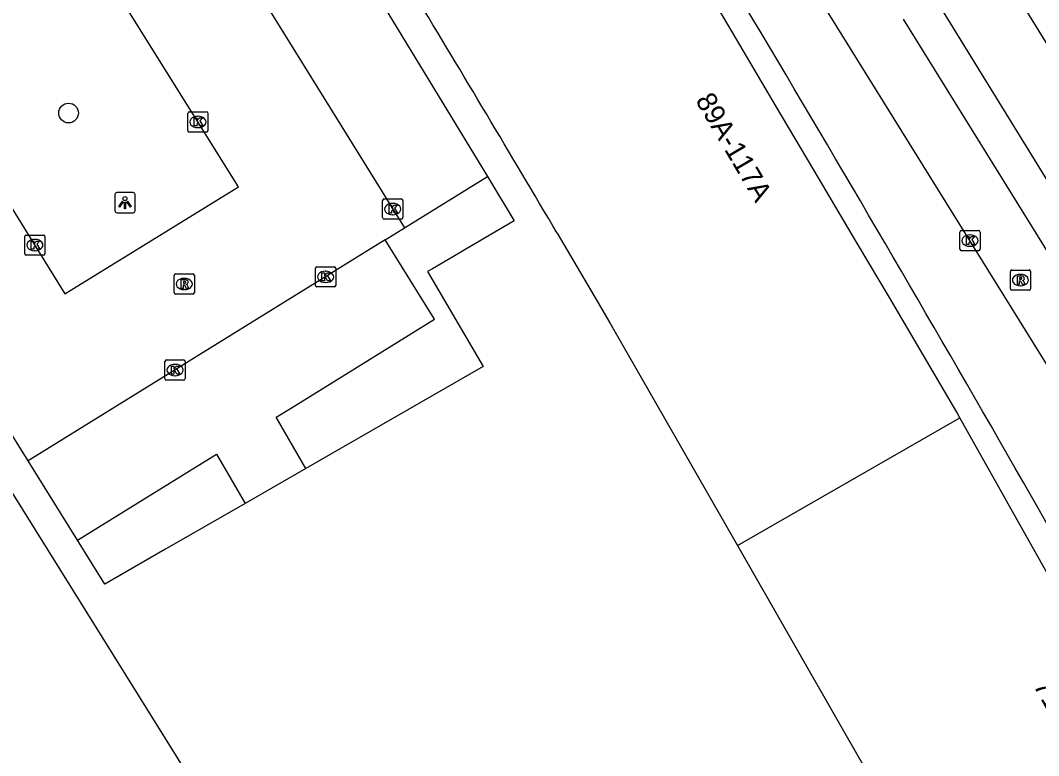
# Model space of a CAD drawing. Extents: x 160304 to 160954, y 383686 to 384161.
# Drawn here: x 160761.5 to 160812, y 383998.8 to 384035.2 of the extents above; entities that cross this region are included whole.
import ezdxf

# ---------------------------------------------------------------- set-up
doc = ezdxf.new("R2010")
doc.units = 0
for name, color, linetype in [('IMGEO_Boom', 7, 'Continuous'), ('IMGEO_Fietspad_open', 7, 'Continuous'), ('IMGEO_Kolk', 7, 'Continuous'), ('IMGEO_Lichtpunt', 7, 'Continuous'), ('IMGEO_Pand', 7, 'Continuous'), ('IMGEO_Pand_nummerreeks', 7, 'Continuous'), ('IMGEO_Parkeervlak_open', 7, 'Continuous'), ('IMGEO_Rijbaan_lokaal_gesloten', 7, 'Continuous'), ('IMGEO_Rijbaan_lokaal_open', 7, 'Continuous'), ('IMGEO_Rioolput', 7, 'Continuous'), ('IMGEO_Voetpad_open', 7, 'Continuous')]:
    doc.layers.add(name, color=color, linetype=linetype)

msp = doc.modelspace()

# ---------------------------------------------------------------- linework, layer by layer
at = {"layer": 'IMGEO_Boom'}
msp.add_circle((160763.852, 384030.649), 0.489, dxfattribs=at)
at = {"layer": 'IMGEO_Fietspad_open'}
for points in [[(160839.554, 383974.387), (160830.017, 383989.77), (160823.662, 384000), (160788.518, 384056.578), (160755.728, 384109.32), (160755.715, 384109.34)], [(160814.975, 384019.629), (160813.456, 384022.072), (160805.259, 384035.309)]]:
    msp.add_lwpolyline(points, dxfattribs=at)
at = {"layer": 'IMGEO_Kolk'}
for p, q in [((160769.766, 384029.78), (160769.766, 384030.632)), ((160769.841, 384030.706), (160770.693, 384030.706)), ((160770.254, 384030.486), (160770.279, 384030.486)), ((160770.767, 384030.632), (160770.767, 384029.78)), ((160770.277, 384029.926), (160770.252, 384029.926)), ((160770.693, 384029.706), (160769.841, 384029.706)), ((160779.502, 384026.385), (160780.354, 384026.385)), ((160779.427, 384025.459), (160779.427, 384026.311)), ((160779.915, 384026.165), (160779.94, 384026.165)), ((160780.428, 384026.311), (160780.428, 384025.459)), ((160780.354, 384025.385), (160779.502, 384025.385)), ((160779.938, 384025.605), (160779.913, 384025.605)), ((160808.133, 384024.819), (160808.985, 384024.819)), ((160761.679, 384023.671), (160761.679, 384024.523)), ((160761.754, 384024.597), (160762.606, 384024.597)), ((160762.167, 384024.377), (160762.192, 384024.377)), ((160762.68, 384024.523), (160762.68, 384023.671)), ((160808.058, 384023.893), (160808.058, 384024.745)), ((160808.546, 384024.599), (160808.571, 384024.599)), ((160809.059, 384024.745), (160809.059, 384023.893)), ((160762.19, 384023.817), (160762.165, 384023.817)), ((160808.985, 384023.819), (160808.133, 384023.819)), ((160808.569, 384024.039), (160808.544, 384024.039)), ((160762.606, 384023.597), (160761.754, 384023.597)), ((160776.098, 384022.095), (160776.098, 384022.947)), ((160776.173, 384023.021), (160777.025, 384023.021)), ((160776.586, 384022.801), (160776.611, 384022.801)), ((160777.099, 384022.947), (160777.099, 384022.095)), ((160777.025, 384022.021), (160776.173, 384022.021)), ((160776.609, 384022.241), (160776.584, 384022.241)), ((160768.633, 384017.473), (160768.633, 384018.325)), ((160768.708, 384018.399), (160769.56, 384018.399)), ((160769.634, 384018.325), (160769.634, 384017.473)), ((160769.121, 384018.179), (160769.146, 384018.179)), ((160769.56, 384017.399), (160768.708, 384017.399)), ((160769.144, 384017.619), (160769.119, 384017.619))]:
    msp.add_line(p, q, dxfattribs=at)
for points in [[(160769.766, 384029.78), (160769.766, 384030.632)], [(160769.841, 384030.706), (160770.693, 384030.706)], [(160770.087, 384030.406), (160770.21, 384030.406), (160770.21, 384030.255), (160770.34, 384030.406), (160770.504, 384030.406), (160770.358, 384030.255), (160770.511, 384030.006), (160770.359, 384030.006), (160770.274, 384030.17), (160770.21, 384030.103), (160770.21, 384030.006), (160770.087, 384030.006), (160770.087, 384030.406)], [(160770.767, 384030.632), (160770.767, 384029.78)], [(160770.693, 384029.706), (160769.841, 384029.706)], [(160779.502, 384026.385), (160780.354, 384026.385)], [(160779.427, 384025.459), (160779.427, 384026.311)], [(160779.748, 384026.085), (160779.871, 384026.085), (160779.871, 384025.934), (160780.001, 384026.085), (160780.165, 384026.085), (160780.019, 384025.934), (160780.172, 384025.685), (160780.02, 384025.685), (160779.935, 384025.849), (160779.871, 384025.782), (160779.871, 384025.685), (160779.748, 384025.685), (160779.748, 384026.085)], [(160780.428, 384026.311), (160780.428, 384025.459)], [(160780.354, 384025.385), (160779.502, 384025.385)], [(160808.133, 384024.819), (160808.985, 384024.819)], [(160761.679, 384023.671), (160761.679, 384024.523)], [(160761.754, 384024.597), (160762.606, 384024.597)], [(160762.68, 384024.523), (160762.68, 384023.671)], [(160808.058, 384023.893), (160808.058, 384024.745)], [(160808.379, 384024.519), (160808.502, 384024.519), (160808.502, 384024.368), (160808.632, 384024.519), (160808.796, 384024.519), (160808.65, 384024.368), (160808.803, 384024.119), (160808.651, 384024.119), (160808.566, 384024.283), (160808.502, 384024.216), (160808.502, 384024.119), (160808.379, 384024.119), (160808.379, 384024.519)], [(160809.059, 384024.745), (160809.059, 384023.893)], [(160762, 384024.297), (160762.123, 384024.297), (160762.123, 384024.146), (160762.253, 384024.297), (160762.417, 384024.297), (160762.271, 384024.146), (160762.424, 384023.897), (160762.272, 384023.897), (160762.187, 384024.061), (160762.123, 384023.994), (160762.123, 384023.897), (160762, 384023.897), (160762, 384024.297)], [(160808.985, 384023.819), (160808.133, 384023.819)], [(160762.606, 384023.597), (160761.754, 384023.597)], [(160776.098, 384022.095), (160776.098, 384022.947)], [(160776.173, 384023.021), (160777.025, 384023.021)], [(160777.099, 384022.947), (160777.099, 384022.095)], [(160776.419, 384022.721), (160776.542, 384022.721), (160776.542, 384022.57), (160776.672, 384022.721), (160776.836, 384022.721), (160776.69, 384022.57), (160776.843, 384022.321), (160776.691, 384022.321), (160776.606, 384022.485), (160776.542, 384022.418), (160776.542, 384022.321), (160776.419, 384022.321), (160776.419, 384022.721)], [(160777.025, 384022.021), (160776.173, 384022.021)], [(160768.633, 384017.473), (160768.633, 384018.325)], [(160768.708, 384018.399), (160769.56, 384018.399)], [(160769.634, 384018.325), (160769.634, 384017.473)], [(160768.954, 384018.099), (160769.077, 384018.099), (160769.077, 384017.948), (160769.207, 384018.099), (160769.371, 384018.099), (160769.225, 384017.948), (160769.378, 384017.699), (160769.226, 384017.699), (160769.141, 384017.863), (160769.077, 384017.796), (160769.077, 384017.699), (160768.954, 384017.699), (160768.954, 384018.099)], [(160769.56, 384017.399), (160768.708, 384017.399)]]:
    msp.add_lwpolyline(points, dxfattribs=at)
for centre, start, end in [((160769.843, 384030.63), 91.552, 178.448), ((160769.843, 384030.63), 91.552, 178.448), ((160770.691, 384030.63), 1.552, 88.448), ((160770.691, 384030.63), 1.552, 88.448), ((160769.843, 384029.782), 181.552, 268.448), ((160769.843, 384029.782), 181.552, 268.448), ((160770.691, 384029.782), 271.552, 358.448), ((160770.691, 384029.782), 271.552, 358.448), ((160779.504, 384026.309), 91.552, 178.448), ((160779.504, 384026.309), 91.552, 178.448), ((160780.352, 384026.309), 1.552, 88.448), ((160780.352, 384026.309), 1.552, 88.448), ((160779.504, 384025.461), 181.552, 268.448), ((160779.504, 384025.461), 181.552, 268.448), ((160780.352, 384025.461), 271.552, 358.448), ((160780.352, 384025.461), 271.552, 358.448), ((160808.135, 384024.743), 91.552, 178.448), ((160808.135, 384024.743), 91.552, 178.448), ((160808.983, 384024.743), 1.552, 88.448), ((160808.983, 384024.743), 1.552, 88.448), ((160761.756, 384024.521), 91.552, 178.448), ((160761.756, 384024.521), 91.552, 178.448), ((160762.604, 384024.521), 1.552, 88.448), ((160762.604, 384024.521), 1.552, 88.448), ((160808.135, 384023.895), 181.552, 268.448), ((160808.135, 384023.895), 181.552, 268.448), ((160808.983, 384023.895), 271.552, 358.448), ((160808.983, 384023.895), 271.552, 358.448), ((160761.756, 384023.673), 181.552, 268.448), ((160761.756, 384023.673), 181.552, 268.448), ((160762.604, 384023.673), 271.552, 358.448), ((160762.604, 384023.673), 271.552, 358.448), ((160776.175, 384022.945), 91.552, 178.448), ((160776.175, 384022.945), 91.552, 178.448), ((160777.023, 384022.945), 1.552, 88.448), ((160777.023, 384022.945), 1.552, 88.448), ((160776.175, 384022.097), 181.552, 268.448), ((160776.175, 384022.097), 181.552, 268.448), ((160777.023, 384022.097), 271.552, 358.448), ((160777.023, 384022.097), 271.552, 358.448), ((160768.71, 384018.323), 91.552, 178.448), ((160768.71, 384018.323), 91.552, 178.448), ((160769.558, 384018.323), 1.552, 88.448), ((160769.558, 384018.323), 1.552, 88.448), ((160768.71, 384017.475), 181.552, 268.448), ((160768.71, 384017.475), 181.552, 268.448), ((160769.558, 384017.475), 271.552, 358.448), ((160769.558, 384017.475), 271.552, 358.448)]:
    msp.add_arc(centre, 0.0765, start, end, dxfattribs=at)
for centre, major_axis, ratio, start_param, end_param in [((160770.253, 384030.206), (-0.387, 0.002), 0.722429, 4.712389, 7.853982), ((160770.278, 384030.206), (-0.39, 0.002), 0.717154, 1.570796, 4.712389), ((160779.914, 384025.885), (-0.387, 0.002), 0.722429, 4.712389, 7.853982), ((160779.939, 384025.885), (-0.39, 0.002), 0.717154, 1.570796, 4.712389), ((160762.166, 384024.097), (-0.387, 0.002), 0.722429, 4.712389, 7.853982), ((160762.191, 384024.097), (-0.39, 0.002), 0.717154, 1.570796, 4.712389), ((160808.545, 384024.319), (-0.387, 0.002), 0.722429, 4.712389, 7.853982), ((160808.57, 384024.319), (-0.39, 0.002), 0.717154, 1.570796, 4.712389), ((160776.585, 384022.521), (-0.387, 0.002), 0.722429, 4.712389, 7.853982), ((160776.61, 384022.521), (-0.39, 0.002), 0.717154, 1.570796, 4.712389), ((160769.12, 384017.899), (-0.387, 0.002), 0.722429, 4.712389, 7.853982), ((160769.145, 384017.899), (-0.39, 0.002), 0.717154, 1.570796, 4.712389)]:
    msp.add_ellipse(centre, major_axis=major_axis, ratio=ratio, start_param=start_param, end_param=end_param, dxfattribs=at)
at = {"layer": 'IMGEO_Lichtpunt'}
for p, q in [((160766.151, 384026.606), (160766.151, 384025.799)), ((160766.151, 384026.606), (160766.151, 384025.799)), ((160767.053, 384026.701), (160766.245, 384026.701)), ((160767.053, 384026.701), (160766.245, 384026.701)), ((160767.147, 384025.799), (160767.147, 384026.606)), ((160767.147, 384025.799), (160767.147, 384026.606)), ((160766.245, 384025.705), (160767.053, 384025.705)), ((160766.245, 384025.705), (160767.053, 384025.705))]:
    msp.add_line(p, q, dxfattribs=at)
for points in [[(160766.525, 384026.27), (160766.564, 384026.242), (160766.376, 384025.98), (160766.338, 384026.007), (160766.525, 384026.27)], [(160766.627, 384026.222), (160766.674, 384026.222), (160766.674, 384025.9), (160766.627, 384025.9), (160766.627, 384026.222)], [(160766.737, 384026.242), (160766.775, 384026.269), (160766.962, 384026.007), (160766.923, 384025.979), (160766.737, 384026.242)]]:
    msp.add_lwpolyline(points, dxfattribs=at)
msp.add_circle((160766.65, 384026.404), 0.0994, dxfattribs=at)
for centre, start, end in [((160766.245, 384026.606), 90, 180), ((160766.245, 384026.606), 90, 180), ((160767.053, 384026.606), 0, 90), ((160767.053, 384026.606), 0, 90), ((160766.245, 384025.799), 180, 270), ((160766.245, 384025.799), 180, 270), ((160767.053, 384025.799), 270, 0), ((160767.053, 384025.799), 270, 360)]:
    msp.add_arc(centre, 0.0946, start, end, dxfattribs=at)
at = {"layer": 'IMGEO_Pand'}
for points in [[(160808.064, 384015.523), (160807.901, 384015.813), (160804.561, 384021.491), (160802.983, 384024.164), (160800.774, 384027.886), (160798.95, 384030.976), (160796.771, 384034.67), (160794.943, 384037.762), (160792.47, 384041.951), (160791.719, 384043.188)], [(160744.525, 384030.508), (160747.806, 384032.552), (160748.032, 384032.693), (160769.901, 383997.598), (160762.198, 383992.799), (160758.718, 383990.63), (160748.428, 384007.142), (160749.512, 384007.817), (160744.868, 384015.27), (160743.822, 384014.618), (160737.034, 384025.51)], [(160788.085, 384024.687), (160790.066, 384021.322), (160790.699, 384020.243), (160797.022, 384009.201)], [(160797.022, 384009.201), (160808.064, 384015.523)], [(160823.591, 383987.825), (160823.516, 383987.966), (160821.191, 383992.119), (160818.714, 383996.546), (160817.202, 383999.253), (160812.69, 384007.286), (160808.064, 384015.523)], [(160797.022, 384009.201), (160802.29, 384000), (160805.557, 383994.294)]]:
    msp.add_lwpolyline(points, dxfattribs=at)
msp.add_arc((159474.85, 383249.225), 1525.099, 30.561746, 31.0787, dxfattribs=at)
at = {"layer": 'IMGEO_Parkeervlak_open'}
for points in [[(160765.15, 384059.428), (160770.148, 384051.279), (160767.435, 384049.589), (160769.889, 384045.638), (160772.581, 384047.313), (160784.629, 384027.493)], [(160764.298, 384009.456), (160761.849, 384013.39)], [(160775.626, 384013.016), (160772.604, 384011.28)]]:
    msp.add_lwpolyline(points, dxfattribs=at)
at = {"layer": 'IMGEO_Rijbaan_lokaal_gesloten'}
for points in [[(160793.098, 384064.312), (160794.178, 384063.524), (160817.404, 384025.932), (160833.995, 383998.492), (160846.613, 383978.557), (160863.913, 383947.859)], [(160816.551, 384020.604), (160812.774, 384026.708), (160806.841, 384036.335)]]:
    msp.add_lwpolyline(points, dxfattribs=at)
at = {"layer": 'IMGEO_Rijbaan_lokaal_open'}
for points in [[(160760.813, 384056.736), (160780.511, 384024.945)], [(160763.671, 384021.687), (160772.283, 384026.983), (160758.671, 384048.753), (160750.174, 384043.481), (160763.671, 384021.687)], [(160761.849, 384013.39), (160748.282, 384035.181)], [(160779.55, 384024.35), (160780.511, 384024.945)], [(160779.55, 384024.35), (160761.849, 384013.39)]]:
    msp.add_lwpolyline(points, dxfattribs=at)
at = {"layer": 'IMGEO_Rioolput'}
for p, q in [((160810.561, 384021.935), (160810.561, 384022.787)), ((160810.636, 384022.861), (160811.488, 384022.861)), ((160811.562, 384022.787), (160811.562, 384021.935)), ((160769.089, 384021.742), (160769.089, 384022.594)), ((160769.164, 384022.668), (160770.016, 384022.668)), ((160769.577, 384022.448), (160769.602, 384022.448)), ((160770.09, 384022.594), (160770.09, 384021.742)), ((160811.049, 384022.641), (160811.074, 384022.641)), ((160769.6, 384021.888), (160769.575, 384021.888)), ((160811.488, 384021.861), (160810.636, 384021.861)), ((160811.072, 384022.081), (160811.047, 384022.081)), ((160770.016, 384021.668), (160769.164, 384021.668))]:
    msp.add_line(p, q, dxfattribs=at)
for points in [[(160810.561, 384021.935), (160810.561, 384022.787)], [(160810.636, 384022.861), (160811.488, 384022.861)], [(160811.562, 384022.787), (160811.562, 384021.935)], [(160769.089, 384021.742), (160769.089, 384022.594)], [(160769.164, 384022.668), (160770.016, 384022.668)], [(160769.678, 384022.366), (160769.426, 384022.368), (160769.426, 384021.968)], [(160769.604, 384022.287), (160769.55, 384022.287), (160769.55, 384022.206)], [(160770.09, 384022.594), (160770.09, 384021.742)], [(160811.15, 384022.559), (160810.898, 384022.561), (160810.898, 384022.161)], [(160810.898, 384022.161), (160811.022, 384022.161), (160811.022, 384022.323), (160811.033, 384022.323)], [(160811.076, 384022.48), (160811.022, 384022.48), (160811.022, 384022.399)], [(160811.022, 384022.399), (160811.074, 384022.399)], [(160811.08, 384022.294), (160811.151, 384022.161), (160811.291, 384022.161), (160811.226, 384022.287)], [(160769.426, 384021.968), (160769.55, 384021.968), (160769.55, 384022.13), (160769.561, 384022.13)], [(160769.55, 384022.206), (160769.602, 384022.206)], [(160769.608, 384022.101), (160769.679, 384021.968), (160769.819, 384021.968), (160769.754, 384022.094)], [(160811.488, 384021.861), (160810.636, 384021.861)], [(160770.016, 384021.668), (160769.164, 384021.668)]]:
    msp.add_lwpolyline(points, dxfattribs=at)
for centre, radius, start, end in [((160810.638, 384022.785), 0.0765, 91.552, 178.448), ((160810.638, 384022.785), 0.0765, 91.552, 178.448), ((160811.486, 384022.785), 0.0765, 1.552, 88.448), ((160811.486, 384022.785), 0.0765, 1.552, 88.448), ((160769.166, 384022.592), 0.0765, 91.552, 178.448), ((160769.166, 384022.592), 0.0765, 91.552, 178.448), ((160769.61, 384022.191), 0.0964, 77.0061, 93.1865), ((160769.624, 384022.248), 0.0378, 276.6634, 79.6772), ((160769.677, 384022.256), 0.109, 350.3612, 89.416), ((160770.014, 384022.592), 0.0765, 1.552, 88.448), ((160770.014, 384022.592), 0.0765, 1.552, 88.448), ((160811.032, 384022.27), 0.0533, 26.0293, 88.6989), ((160811.058, 384022.588), 0.19, 274.7715, 282.9687), ((160811.082, 384022.384), 0.0964, 77.0061, 93.1865), ((160811.096, 384022.441), 0.0378, 276.6634, 79.6772), ((160811.149, 384022.449), 0.109, 350.3612, 89.416), ((160811.147, 384022.449), 0.112, 277.5842, 350.9817), ((160811.131, 384022.234), 0.108, 29.5134, 73.7905), ((160769.56, 384022.077), 0.0533, 26.0293, 88.6989), ((160769.586, 384022.395), 0.19, 274.7715, 282.9687), ((160769.675, 384022.256), 0.112, 277.5842, 350.9817), ((160769.659, 384022.041), 0.108, 29.5134, 73.7905), ((160810.638, 384021.937), 0.0765, 181.552, 268.448), ((160810.638, 384021.937), 0.0765, 181.552, 268.448), ((160811.486, 384021.937), 0.0765, 271.552, 358.448), ((160811.486, 384021.937), 0.0765, 271.552, 358.448), ((160769.166, 384021.744), 0.0765, 181.552, 268.448), ((160769.166, 384021.744), 0.0765, 181.552, 268.448), ((160770.014, 384021.744), 0.0765, 271.552, 358.448), ((160770.014, 384021.744), 0.0765, 271.552, 358.448)]:
    msp.add_arc(centre, radius, start, end, dxfattribs=at)
for centre, major_axis, ratio, start_param, end_param in [((160769.576, 384022.168), (-0.387, 0.002), 0.722429, 4.712389, 7.853982), ((160769.601, 384022.168), (-0.39, 0.002), 0.717154, 1.570796, 4.712389), ((160811.048, 384022.361), (-0.387, 0.002), 0.722429, 4.712389, 7.853982), ((160811.073, 384022.361), (-0.39, 0.002), 0.717154, 1.570796, 4.712389)]:
    msp.add_ellipse(centre, major_axis=major_axis, ratio=ratio, start_param=start_param, end_param=end_param, dxfattribs=at)
at = {"layer": 'IMGEO_Voetpad_open'}
for points in [[(160784.629, 384027.493), (160785.959, 384025.306), (160783.555, 384023.897), (160783.219, 384023.7), (160781.898, 384022.926), (160781.651, 384022.781), (160784.414, 384018.068), (160775.626, 384013.016)], [(160780.511, 384024.945), (160784.629, 384027.493)], [(160775.626, 384013.016), (160774.143, 384015.554), (160774.853, 384015.993), (160782.006, 384020.422), (160779.55, 384024.35)], [(160764.298, 384009.456), (160771.183, 384013.719), (160772.604, 384011.28)], [(160772.604, 384011.28), (160768.631, 384008.996), (160765.651, 384007.283), (160764.298, 384009.456)]]:
    msp.add_lwpolyline(points, dxfattribs=at)
msp.add_arc((159531, 383280.306), 1474.714, 29.228043, 31.233698, dxfattribs=at)

# ---------------------------------------------------------------- texts
at = {"layer": 'IMGEO_Pand_nummerreeks'}
for s, rotation, p in [('89A-117A', 300.4754, (160794.919, 384031.278)), ('71-89', 299.2264, (160811.678, 384002.254))]:
    msp.add_text(s, height=1, rotation=rotation, dxfattribs=at).set_placement(p)

doc.saveas('drawing.dxf')
